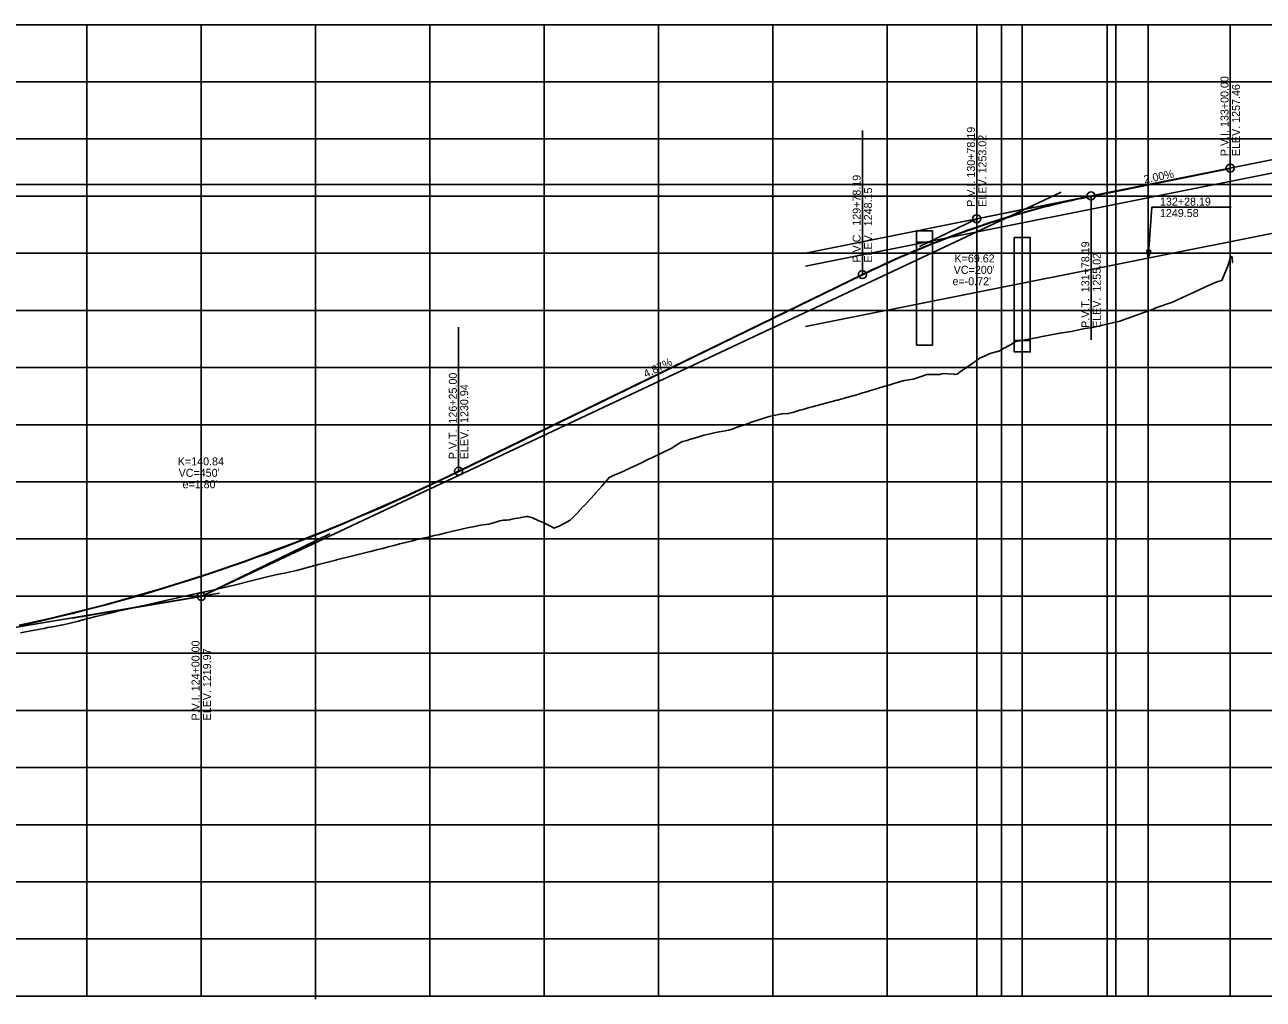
# Model space of a CAD drawing. Extents: x -70 to 701944, y -4 to 666871.
# Drawn here: x 678949 to 680033, y 655709 to 656561 of the extents above; entities that cross this region are included whole.
import ezdxf

# ---------------------------------------------------------------- set-up
doc = ezdxf.new("R2010")
doc.units = 0
for name, color, linetype in [('R_Axis', 7, 'Continuous'), ('R_Draft', 7, 'Continuous'), ('R_Erosion', 7, 'Continuous'), ('R_Exist Surface', 7, 'Continuous'), ('R_Grid', 7, 'Continuous'), ('R_No Plot', 7, 'Continuous'), ('R_Vert Alg', 7, 'Continuous'), ('R_Vert Alg Annot', 7, 'Continuous'), ('T_Notes', 7, 'Continuous')]:
    doc.layers.add(name, color=color, linetype=linetype)

msp = doc.modelspace()

# ---------------------------------------------------------------- linework, layer by layer
at = {"layer": 'R_Axis'}
msp.add_line((676203.8, 655711.3), (680703.8, 655711.3), dxfattribs=at)
at = {"layer": 'R_Draft'}
for p, q in [((679782, 655711.3), (679782, 656561.3)), ((679896, 655711.3), (679896, 656561.3)), ((679932, 655711.3), (679932, 656561.3)), ((680250.2, 656485.1), (679632.3, 656361.5)), ((680250.2, 656473.6), (679632.3, 656350)), ((679203.8, 655708.5), (679203.8, 656460.1)), ((676203.8, 656421.5), (680703.8, 656421.5)), ((679855.8, 656414.7), (679103.8, 656061)), ((680250.2, 656420.7), (679632.3, 656297.1)), ((678417.5, 655945.8), (679119.7, 656064))]:
    msp.add_line(p, q, dxfattribs=at)
at = {"layer": 'R_Erosion'}
for p, q in [((679821.8, 655711.3), (679821.8, 656561.3)), ((679729.4, 656380.9), (679743.4, 656380.9)), ((679729.4, 656370.9), (679743.4, 656370.9)), ((679729.4, 656280.9), (679743.4, 656280.9))]:
    msp.add_line(p, q, dxfattribs=at)
for points in [[(679729.4, 656380.9), (679743.4, 656380.9), (679743.4, 656280.9), (679729.4, 656280.9)], [(679814.8, 656375), (679828.8, 656375), (679828.8, 656285), (679814.8, 656285)], [(679814.8, 656375), (679828.8, 656375), (679828.8, 656275), (679814.8, 656275)]]:
    msp.add_lwpolyline(points, close=True, dxfattribs=at)
at = {"layer": 'R_Exist Surface'}
msp.add_lwpolyline([(678945.7, 656029.2), (678951.5, 656030.2), (678964.4, 656032.8), (678966, 656033), (678966.5, 656033.1), (678969.2, 656033.7), (678975.5, 656034.8), (678979.7, 656035.6), (678981.1, 656035.8), (678981.5, 656035.9), (678981.9, 656036), (678996.5, 656039.5), (678998.1, 656039.9), (679011.5, 656043.5), (679014.1, 656044.1), (679026.5, 656047), (679029.7, 656047.7), (679041.5, 656050.4), (679043.8, 656050.9), (679056.5, 656053.8), (679058.7, 656054.2), (679071.5, 656057.1), (679083, 656059.8), (679086.5, 656060.6), (679097.2, 656062.9), (679101.5, 656063.9), (679112.4, 656066.2), (679116.5, 656067.1), (679128.5, 656069.9), (679131.5, 656070.6), (679136.2, 656071.8), (679146.4, 656074.5), (679156.9, 656077.1), (679161.4, 656078.1), (679171.3, 656080.4), (679176.5, 656081.5), (679187.2, 656083.8), (679191.4, 656084.9), (679196.8, 656086.2), (679206.4, 656088.9), (679220.3, 656092.5), (679221.4, 656092.8), (679222.2, 656093), (679236.4, 656096.5), (679239.9, 656097.3), (679251.4, 656100.3), (679252, 656100.4), (679252, 656100.4), (679257.1, 656101.7), (679262.1, 656103), (679262.8, 656103.1), (679266.4, 656104.1), (679267.2, 656104.3), (679272.2, 656105.7), (679276.5, 656106.8), (679277.3, 656107), (679281.4, 656108), (679282.3, 656108.2), (679287.4, 656109.5), (679288.5, 656109.7), (679292.4, 656110.7), (679296.4, 656111.6), (679297.5, 656111.9), (679302.5, 656113), (679307.6, 656114.2), (679311.3, 656115), (679311.5, 656115.1), (679311.7, 656115.1), (679312.6, 656115.3), (679317.7, 656116.6), (679322.7, 656117.8), (679326.5, 656118.7), (679327.8, 656119), (679332.6, 656120.2), (679332.8, 656120.3), (679337.9, 656121.3), (679341.7, 656122), (679342.9, 656122.3), (679345.6, 656122.9), (679348, 656123.3), (679352.3, 656123.9), (679353, 656124), (679355.2, 656124.3), (679357.4, 656124.8), (679357.5, 656124.9), (679358.1, 656125), (679359.4, 656125.4), (679361.5, 656126), (679363.1, 656126.6), (679364.9, 656127.2), (679366.3, 656127.4), (679368, 656127.8), (679368.2, 656127.8), (679370.8, 656127.7), (679372.7, 656128), (679373.3, 656128.1), (679375.4, 656128.7), (679378.3, 656129.2), (679382.9, 656129.9), (679383.4, 656130), (679388.4, 656130.9), (679389.5, 656131), (679393.5, 656129.7), (679394.1, 656129.4), (679398.5, 656127.5), (679399.1, 656127.3), (679403.6, 656125.4), (679405.3, 656124.6), (679408.6, 656122.9), (679412.5, 656120.8), (679413.7, 656121.3), (679415.9, 656122.1), (679418.7, 656123.5), (679420.1, 656124.2), (679423.8, 656126.2), (679426.5, 656127.7), (679428.8, 656130), (679433.9, 656135.2), (679434.1, 656135.5), (679438.8, 656140.5), (679438.9, 656140.6), (679444, 656146.1), (679448, 656150.5), (679449, 656151.7), (679454.1, 656157.4), (679459.1, 656163.2), (679460.9, 656165.3), (679461.8, 656165.7), (679462, 656165.8), (679464.2, 656166.7), (679469.2, 656168.9), (679474, 656171), (679474.3, 656171.1), (679477, 656172.4), (679479.3, 656173.5), (679481.8, 656174.6), (679484.4, 656175.9), (679489.4, 656178.3), (679494.5, 656180.8), (679497.9, 656182.4), (679499.5, 656183.2), (679504.6, 656185.6), (679507.5, 656186.9), (679509.7, 656188), (679513.5, 656189.9), (679514.7, 656190.6), (679519.8, 656193.7), (679523.6, 656196), (679524.8, 656196.5), (679527.2, 656197.2), (679528.7, 656197.6), (679529.9, 656198), (679534.9, 656199.5), (679540, 656201), (679543.4, 656202), (679545, 656202.4), (679550.1, 656203.6), (679550.1, 656203.6), (679553.6, 656204.4), (679565.3, 656206.4), (679568.1, 656207.4), (679573.5, 656209.3), (679578.9, 656211.3), (679583.8, 656213), (679584.1, 656213.1), (679584.2, 656213.2), (679584.3, 656213.2), (679589.7, 656214.9), (679595.1, 656216.6), (679600.5, 656218.4), (679601.7, 656218.8), (679605.9, 656219.6), (679611.2, 656220.8), (679611.8, 656220.9), (679616.6, 656221), (679617.3, 656221), (679622, 656222.4), (679627.4, 656223.9), (679630.1, 656224.7), (679632.8, 656225.5), (679635.6, 656226.3), (679638.2, 656227), (679638.2, 656227), (679643.6, 656228.4), (679649, 656229.8), (679654.4, 656231.2), (679659.8, 656232.7), (679660.5, 656232.8), (679663.1, 656233.5), (679664.9, 656234), (679665.2, 656234.1), (679670.6, 656235.6), (679676, 656237.2), (679679, 656238.1), (679681.4, 656238.8), (679686.8, 656240.4), (679688.2, 656240.8), (679692.2, 656242), (679696, 656243.2), (679697.6, 656243.7), (679703, 656245.3), (679708.1, 656246.9), (679708.4, 656247), (679713.7, 656248.6), (679718.5, 656250), (679719.1, 656250.1), (679724.5, 656250.7), (679726.4, 656251), (679729.9, 656252.2), (679735.3, 656254), (679738.4, 656255.1), (679740.7, 656255.1), (679746.1, 656255.1), (679749.9, 656255.2), (679751.5, 656255.7), (679752.7, 656256), (679756.9, 656255.7), (679762.3, 656255.4), (679762.8, 656255.3), (679764.4, 656255.4), (679764.8, 656255.6), (679767.7, 656257.6), (679773.1, 656261.4), (679778.5, 656265.2), (679783.9, 656269), (679784.6, 656269.4), (679789.3, 656271.6), (679792.8, 656273.2), (679794.7, 656273.8), (679800.1, 656275.3), (679801.4, 656275.7), (679805.5, 656278), (679810.9, 656281), (679816.2, 656284), (679816.3, 656284), (679816.4, 656284), (679816.4, 656284), (679835.5, 656287.5), (679839.4, 656288.5), (679854.6, 656291.5), (679864.5, 656292.7), (679876.5, 656295.4), (679883.7, 656296.4), (679902.1, 656300.7), (679906.3, 656301.6), (679921, 656306.9), (679921.7, 656307.1), (679936.3, 656312.4), (679938.7, 656313.6), (679953.4, 656318.5), (679957.5, 656320.6), (679987.9, 656334.7), (679992.8, 656336.6), (679996.3, 656337.5), (679998.9, 656343.9), (680001.3, 656349.4), (680004.4, 656358.4), (680005, 656358.3), (680005.1, 656358.3), (680005.4, 656358.1), (680005.4, 656357.4), (680005.8, 656353.3), (680006, 656353.3)], dxfattribs=at)
at = {"layer": 'R_Grid'}
for p, q in [((676203.8, 656561.3), (680703.8, 656561.3)), ((676203.8, 656561.3), (680703.8, 656561.3)), ((679003.8, 655711.3), (679003.8, 656561.3)), ((679103.8, 655711.3), (679103.8, 656561.3)), ((679203.8, 655711.3), (679203.8, 656561.3)), ((679303.8, 655711.3), (679303.8, 656561.3)), ((679403.8, 655711.3), (679403.8, 656561.3)), ((679503.8, 655711.3), (679503.8, 656561.3)), ((679603.8, 655711.3), (679603.8, 656561.3)), ((679703.8, 655711.3), (679703.8, 656561.3)), ((679803.8, 655711.3), (679803.8, 656561.3)), ((679903.8, 655711.3), (679903.8, 656561.3)), ((680003.8, 655711.3), (680003.8, 656561.3)), ((676203.8, 656511.3), (680703.8, 656511.3)), ((676203.8, 656461.3), (680703.8, 656461.3)), ((676203.8, 656411.3), (680703.8, 656411.3)), ((676203.8, 656361.3), (680703.8, 656361.3)), ((676203.8, 656311.3), (680703.8, 656311.3)), ((676203.8, 656261.3), (680703.8, 656261.3)), ((676203.8, 656211.3), (680703.8, 656211.3)), ((676203.8, 656161.3), (680703.8, 656161.3)), ((676203.8, 656111.3), (680703.8, 656111.3)), ((676203.8, 656061.3), (680703.8, 656061.3)), ((676203.8, 656011.3), (680703.8, 656011.3)), ((676203.8, 655961.3), (680703.8, 655961.3)), ((676203.8, 655911.3), (680703.8, 655911.3)), ((676203.8, 655861.3), (680703.8, 655861.3)), ((676203.8, 655811.3), (680703.8, 655811.3)), ((676203.8, 655761.3), (680703.8, 655761.3))]:
    msp.add_line(p, q, dxfattribs=at)
at = {"layer": 'R_No Plot'}
msp.add_line((679942.3, 656401.5), (680004.7, 656401.5), dxfattribs=at)
msp.add_lwpolyline([(679932, 656357.1), (679935.3, 656401.5), (679942.3, 656401.5)], dxfattribs=at)
msp.add_lwpolyline([(679932, 656357.1), (679930.8, 656364), (679934.2, 656363.7)], close=True, dxfattribs=at)
at = {"layer": 'R_Vert Alg'}
for p, q in [((680003.8, 656435.8), (680003.8, 656554.8)), ((679782, 656391.5), (679782, 656510.5)), ((679682, 656342.7), (679682, 656468.7)), ((679882, 656411.5), (680003.8, 656435.8)), ((679882, 656411.5), (679882, 656285.5)), ((679782, 656391.5), (679832, 656401.5)), ((679732, 656367.1), (679782, 656391.5)), ((679328.8, 656170.6), (679682, 656342.7)), ((679328.8, 656170.6), (679328.8, 656296.6)), ((679103.8, 656061), (679216.3, 656115.8)), ((678991.3, 656042.1), (679103.8, 656061)), ((679103.8, 656061), (679103.8, 655942))]:
    msp.add_line(p, q, dxfattribs=at)
for points in [[(679682, 656342.7), (679686.2, 656344.7), (679690.3, 656346.7), (679694.5, 656348.7), (679698.7, 656350.6), (679702.8, 656352.6), (679707, 656354.5), (679711.2, 656356.3), (679715.3, 656358.2), (679719.5, 656360), (679723.7, 656361.8), (679727.8, 656363.6), (679732, 656365.3), (679736.2, 656367), (679740.3, 656368.7), (679744.5, 656370.4), (679748.7, 656372), (679752.8, 656373.6), (679757, 656375.2), (679761.2, 656376.8), (679765.3, 656378.3), (679769.5, 656379.9), (679773.7, 656381.4), (679777.8, 656382.8), (679786.2, 656385.7), (679790.3, 656387.1), (679794.5, 656388.5), (679798.7, 656389.8), (679802.8, 656391.1), (679807, 656392.4), (679811.2, 656393.7), (679815.3, 656394.9), (679819.5, 656396.1), (679823.7, 656397.3), (679827.8, 656398.5), (679832, 656399.7), (679836.2, 656400.8), (679840.3, 656401.9), (679844.5, 656402.9), (679848.7, 656404), (679852.8, 656405), (679857, 656406), (679861.2, 656407), (679865.3, 656407.9), (679869.5, 656408.8), (679873.7, 656409.7), (679877.8, 656410.6), (679882, 656411.5)], [(678944.4, 656035.8), (678953.8, 656037.8), (678963.2, 656039.9), (678972.6, 656042.1), (678981.9, 656044.3), (678991.3, 656046.6), (679000.7, 656049), (679010.1, 656051.4), (679019.4, 656053.8), (679028.8, 656056.4), (679038.2, 656059), (679047.6, 656061.7), (679056.9, 656064.4), (679066.3, 656067.2), (679075.7, 656070), (679085.1, 656072.9), (679094.4, 656075.9), (679113.2, 656082.1), (679122.6, 656085.2), (679131.9, 656088.4), (679141.3, 656091.7), (679150.7, 656095.1), (679160.1, 656098.5), (679169.4, 656102), (679178.8, 656105.5), (679188.2, 656109.1), (679197.6, 656112.8), (679206.9, 656116.5), (679216.3, 656120.3), (679225.7, 656124.1), (679235.1, 656128.1), (679244.4, 656132), (679253.8, 656136.1), (679263.2, 656140.2), (679272.6, 656144.3), (679281.9, 656148.6), (679291.3, 656152.8), (679300.7, 656157.2), (679310.1, 656161.6), (679319.4, 656166.1), (679328.8, 656170.6)]]:
    msp.add_lwpolyline(points, dxfattribs=at)
for centre in [(680003.8, 656435.8), (679882, 656411.5), (679782, 656391.5), (679682, 656342.7), (679328.8, 656170.6), (679103.8, 656061)]:
    msp.add_circle(centre, 3.5, dxfattribs=at)
at = {"layer": 'T_Notes'}
for p, q in [((679882.1, 656411.1), (680003.9, 656435.4)), ((679329, 656170.3), (679682.2, 656342.4))]:
    msp.add_line(p, q, dxfattribs=at)
for points in [[(679682.2, 656342.4), (679686.4, 656344.4), (679690.5, 656346.4), (679694.7, 656348.3), (679698.8, 656350.3), (679703, 656352.2), (679707.2, 656354.1), (679711.3, 656356), (679715.5, 656357.8), (679719.7, 656359.6), (679723.8, 656361.4), (679728, 656363.2), (679732.2, 656364.9), (679736.3, 656366.6), (679740.5, 656368.3), (679744.7, 656370), (679748.8, 656371.6), (679753, 656373.3), (679757.2, 656374.9), (679761.3, 656376.4), (679765.5, 656378), (679769.6, 656379.5), (679773.8, 656381), (679778, 656382.5), (679786.3, 656385.3), (679790.5, 656386.7), (679794.6, 656388.1), (679798.8, 656389.4), (679803, 656390.7), (679807.1, 656392), (679811.3, 656393.3), (679815.5, 656394.5), (679819.6, 656395.8), (679823.8, 656397), (679828, 656398.1), (679832.1, 656399.3), (679836.3, 656400.4), (679840.4, 656401.5), (679844.6, 656402.6), (679848.8, 656403.6), (679852.9, 656404.6), (679857.1, 656405.6), (679861.3, 656406.6), (679865.4, 656407.5), (679869.6, 656408.5), (679873.8, 656409.3), (679877.9, 656410.2), (679882.1, 656411.1)], [(678944.5, 656035.4), (678953.9, 656037.4), (678963.3, 656039.5), (678972.7, 656041.7), (678982, 656043.9), (678991.4, 656046.2), (679000.8, 656048.6), (679010.2, 656051), (679019.5, 656053.5), (679028.9, 656056), (679038.3, 656058.6), (679047.7, 656061.3), (679057.1, 656064), (679066.4, 656066.8), (679075.8, 656069.6), (679085.2, 656072.6), (679094.6, 656075.5), (679113.3, 656081.7), (679122.7, 656084.8), (679132.1, 656088.1), (679141.5, 656091.4), (679150.8, 656094.7), (679160.2, 656098.1), (679169.6, 656101.6), (679179, 656105.1), (679188.3, 656108.7), (679197.7, 656112.4), (679207.1, 656116.1), (679216.5, 656119.9), (679225.8, 656123.8), (679235.2, 656127.7), (679244.6, 656131.7), (679254, 656135.7), (679263.4, 656139.8), (679272.7, 656144), (679282.1, 656148.2), (679291.5, 656152.5), (679300.9, 656156.8), (679310.2, 656161.2), (679319.6, 656165.7), (679329, 656170.3)]]:
    msp.add_lwpolyline(points, dxfattribs=at)

# ---------------------------------------------------------------- texts
at = {"layer": 'R_No Plot'}
for s, p in [('132+28.19', (679942.3, 656403)), ('1249.58', (679942.3, 656393))]:
    msp.add_text(s, height=7, dxfattribs=at).set_placement(p)
at = {"layer": 'R_Vert Alg'}
for p in [(680003.8, 656371.4), (679853.8, 656341.4), (679753.8, 656321.4), (679303.8, 656141.3), (679103.8, 656061.2)]:
    msp.add_text('+', height=0.1, dxfattribs=at).set_placement(p)
at = {"layer": 'R_Vert Alg Annot'}
for s, rotation, p in [('P.V.I. 133+00.00', 90, (680002.3, 656446.3)), ('ELEV. 1257.46', 90, (680012.3, 656446.3)), ('P.V.I. 130+78.19', 90, (679780.5, 656402)), ('ELEV. 1253.02', 90, (679790.5, 656402)), ('2.00%', 11.31, (679928.9, 656422.4)), ('P.V.C . 129+78.19', 90, (679680.5, 656353.2)), ('ELEV.  1248.15', 90, (679690.5, 656353.2)), ('P.V.T.  131+78.19', 90, (679880.5, 656296)), ('ELEV.  1255.02', 90, (679890.5, 656296)), ('4.87%', 25.9796, (679492.7, 656252.1)), ('P.V.T.  126+25.00', 90, (679327.3, 656181.1)), ('ELEV.  1230.94', 90, (679337.3, 656181.1)), ('P.V.I. 124+00.00', 90, (679102.3, 655952.5)), ('ELEV. 1219.97', 90, (679112.3, 655952.5))]:
    msp.add_text(s, height=7, rotation=rotation, dxfattribs=at).set_placement(p)
for s, p in [('K=69.62', (679762.6, 656353.3)), ("VC=200'", (679761.9, 656343.3)), ("e=-0.72'", (679760.8, 656333.3)), ('K=140.84', (679083.3, 656175.7)), ("VC=450'", (679084, 656165.7)), ("e=1.80'", (679087.4, 656155.7))]:
    msp.add_text(s, height=7, dxfattribs=at).set_placement(p)

doc.saveas('drawing.dxf')
